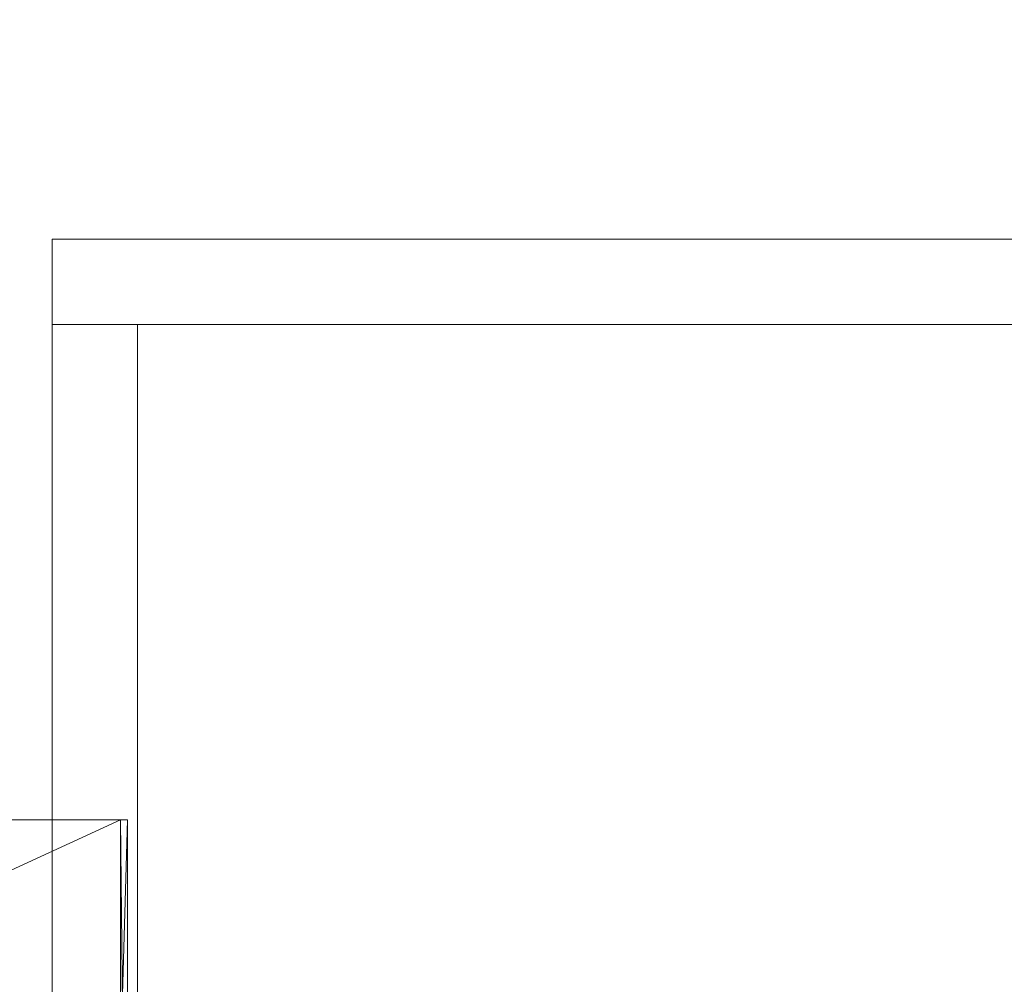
# Model space of a CAD drawing. Header units: millimetres. Extents: x -2233 to 61924, y -68080 to 6847.
# Tile 378 of 656: x 2171 to 3036, y -34504 to -33657. Entities that reach past the tile are written whole.
import ezdxf

# ---------------------------------------------------------------- set-up
doc = ezdxf.new("R2010")
doc.units = ezdxf.units.MM
doc.layers.add('COTAS_P', color=1, linetype='Continuous', lineweight=0)
doc.layers.add('frontal_secador', color=7, linetype='Continuous', lineweight=0)
doc.dimstyles.new('R19_100', dxfattribs={"dimtxt": 250, "dimasz": 150, "dimexe": 150, "dimexo": 80, "dimgap": 100, "dimtad": 1, "dimtih": 1, "dimtoh": 1, "dimdsep": 46, "dimcen": 0.09, "dimadec": 0, "dimazin": 0, "dimtfac": 1, "dimtdec": 4, "dimtofl": 0, "dimtmove": 0, "dimatfit": 3, "dimfxl": 1, "dimtolj": 1, "dimtzin": 0, "dimarcsym": 0})

# ---------------------------------------------------------------- blocks, each defined once
blk = doc.blocks.new('DIM_R28_48')
at = {"layer": 'COTAS_P'}
for p, q in [((-1750, -34600), (-1600, -34555)), ((2600, -34600), (2450, -34555)), ((-1750, -35500), (-1750, -34600)), ((-1750, -34600), (2600, -34600)), ((-1750, -34600), (-1600, -34645)), ((2600, -34600), (2450, -34645)), ((2600, -35500), (2600, -34600))]:
    blk.add_line(p, q, dxfattribs=at)
blk.add_text('4350 P', height=250, dxfattribs=at).set_placement((425, -34500))
blk = doc.blocks.new('DIM_R28_49')
at = {"layer": 'COTAS_P'}
for p, q in [((2531.93, -34754.86), (6515.03, -33612.73)), ((6515.03, -33612.73), (6358.44, -33610.82)), ((6515.03, -33612.73), (6383.25, -33697.33)), ((6763.11, -34477.86), (6515.03, -33612.73)), ((2531.93, -34754.86), (2663.71, -34670.26)), ((2780, -35620), (2531.93, -34754.86)), ((2531.93, -34754.86), (2688.52, -34756.78))]:
    blk.add_line(p, q, dxfattribs=at)
blk.add_text('4143.62 P', height=250, rotation=16, dxfattribs=at).set_placement((4495.92, -34087.67))

msp = doc.modelspace()

# ---------------------------------------------------------------- linework, layer by layer
at = {"layer": 'frontal_secador'}
for p, q in [((2200, -33850), (3700, -33850)), ((2200, -33925), (2200, -33850)), ((2200, -33925), (2275, -33925)), ((2200, -35865), (2200, -33925)), ((2200, -33925), (3700, -33925)), ((2275, -35865), (2275, -33925)), ((2275, -33925), (3625, -33925)), ((2260, -34360), (1790, -34360)), ((2260, -34360), (1790, -34575.203)), ((2260, -34360), (2260, -34575.203)), ((2260, -34360), (2260, -34890)), ((2266, -34890), (2260, -34360)), ((2266, -34360), (2260, -34360)), ((2266, -34360), (2260, -34575.203)), ((2266, -34360), (2266, -34575.203)), ((2266, -34360), (2266, -34890))]:
    msp.add_line(p, q, dxfattribs=at)

# ---------------------------------------------------------------- dimensions: what is measured, and where the dimension line sits
at = {"layer": 'COTAS_P'}
for p1, p2, picture, middle in [((2780, -35620), (6763.1079, -34477.8622), 'DIM_R28_49', (4523.4803, -34183.7956)), ((-1750, -35500), (2600, -35500), 'DIM_R28_48', (425, -34600))]:
    dim = msp.add_aligned_dim(p1=p1, p2=p2, distance=900, text='<> P', dimstyle='R19_100', dxfattribs=at)
    dim.commit()
    dim.dimension.update_dxf_attribs({"geometry": picture, "text_midpoint": middle})

doc.saveas('drawing.dxf')
